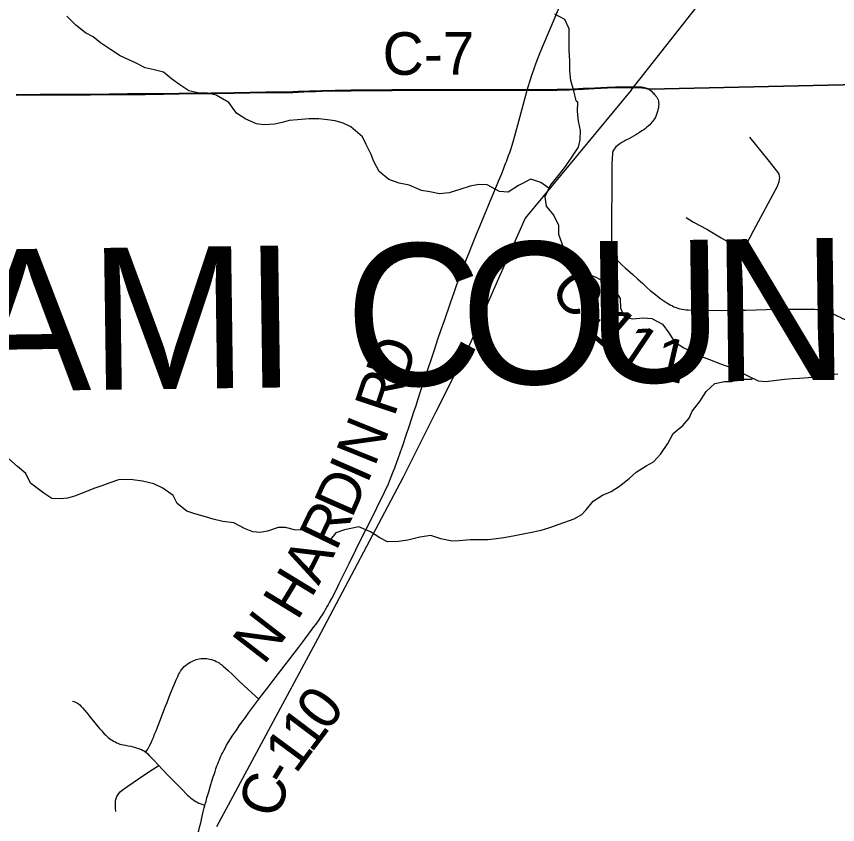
# Model space of a CAD drawing. Extents: x -87 to 2145, y -2128 to 440.
# Drawn here: x 904.9 to 905.995, y 242.8 to 243.878 of the extents above; entities that cross this region are included whole.
import ezdxf

# ---------------------------------------------------------------- set-up
doc = ezdxf.new("R2010")
doc.units = 0
for name, color, linetype in [('GM_X_County_Road', 7, 'Continuous'), ('GM_X_County_Road_Text', 7, 'Continuous'), ('GM_X_County_Text', 7, 'Continuous'), ('GM_X_Minor_River', 7, 'Continuous'), ('GM_X_Rail_Line', 7, 'Continuous'), ('GM_X_Township_Road', 7, 'Continuous'), ('GM_X_Township_Text', 7, 'Continuous'), ('SH_Cut_Line', 7, 'Continuous')]:
    doc.layers.add(name, color=color, linetype=linetype)

msp = doc.modelspace()

# ---------------------------------------------------------------- linework, layer by layer
at = {"layer": 'GM_X_County_Road'}
for points in [[(905.5809, 243.7797), (905.5868, 243.7986), (905.5931, 243.8162), (905.5985, 243.8301), (905.6094, 243.8564), (905.616, 243.8719), (905.6238, 243.8901)], [(904.8996, 243.7732), (904.9319, 243.7734), (904.9555, 243.7734), (904.9773, 243.7734), (904.9984, 243.7736), (905.0239, 243.7739), (905.0481, 243.7741), (905.0717, 243.7742), (905.0959, 243.7745), (905.117, 243.7747), (905.1592, 243.7753), (905.1903, 243.7756), (905.2326, 243.7765), (905.2493, 243.7766), (905.2593, 243.7767), (905.2686, 243.7769), (905.2761, 243.7772), (905.2909, 243.7778), (905.299, 243.7781), (905.3071, 243.7783), (905.3251, 243.7787), (905.3462, 243.7791), (905.3685, 243.7794), (905.3759, 243.7794), (905.3815, 243.7794), (905.3871, 243.7794), (905.4008, 243.7795), (905.4219, 243.7796), (905.4424, 243.7796), (905.4567, 243.7796), (905.4834, 243.7797), (905.5014, 243.7797), (905.5089, 243.7797), (905.5275, 243.7798), (905.5455, 243.7799), (905.5809, 243.7797)], [(905.4044, 243.2757), (905.4074, 243.2834), (905.4139, 243.3022), (905.4155, 243.3069), (905.4197, 243.3193), (905.4235, 243.3311), (905.4304, 243.3517), (905.4323, 243.3576), (905.4356, 243.3677), (905.4384, 243.3765), (905.4436, 243.3924), (905.4454, 243.3978), (905.4568, 243.4319), (905.4624, 243.449), (905.4659, 243.459), (905.4707, 243.4724), (905.4787, 243.496), (905.4841, 243.5113), (905.4859, 243.5164), (905.4873, 243.5205), (905.4888, 243.5247), (905.4898, 243.5277), (905.4909, 243.5308), (905.4926, 243.5353), (905.4943, 243.5398), (905.4962, 243.5447), (905.4981, 243.5496), (905.5007, 243.5558), (905.5032, 243.5619), (905.5082, 243.5741), (905.5135, 243.5875), (905.5183, 243.5991), (905.5246, 243.6145), (905.5289, 243.6251), (905.5317, 243.6318), (905.5355, 243.641), (905.5409, 243.6537), (905.5428, 243.6582), (905.5445, 243.6624), (905.547, 243.6685), (905.5493, 243.6743), (905.5514, 243.6795), (905.5527, 243.6828), (905.5538, 243.6856), (905.5549, 243.6885), (905.5563, 243.6926), (905.5577, 243.6965), (905.559, 243.7004), (905.5609, 243.7063), (905.5632, 243.7141), (905.5711, 243.7433), (905.5809, 243.7797)], [(905.5809, 243.7797), (905.6212, 243.7799), (905.6374, 243.7803), (905.6559, 243.7813), (905.6708, 243.782), (905.6881, 243.7828), (905.6993, 243.7832), (905.7104, 243.7835), (905.7203, 243.7835), (905.7227, 243.7835), (905.7294, 243.7834), (905.7338, 243.7831), (905.7381, 243.7825), (905.7414, 243.7815), (905.7443, 243.7805)], [(905.7443, 243.7805), (905.7467, 243.7783), (905.7483, 243.7767), (905.7494, 243.7757), (905.7505, 243.7746), (905.7516, 243.7734), (905.7528, 243.7719), (905.7539, 243.7703), (905.7547, 243.7687), (905.7555, 243.7668), (905.7561, 243.765), (905.7562, 243.7632), (905.7564, 243.761), (905.7563, 243.7586), (905.756, 243.7564), (905.7554, 243.7536), (905.7548, 243.7513), (905.754, 243.7485), (905.753, 243.7459), (905.7521, 243.7439), (905.7508, 243.7416), (905.7496, 243.7398), (905.7485, 243.7383), (905.7474, 243.7369), (905.7459, 243.7351), (905.7444, 243.7336), (905.7429, 243.732), (905.7407, 243.7302), (905.7387, 243.7287), (905.7364, 243.7269), (905.734, 243.7254), (905.7308, 243.7234), (905.728, 243.7217), (905.7257, 243.7203), (905.7227, 243.7185), (905.7197, 243.7168), (905.7165, 243.7149), (905.7128, 243.7129), (905.7099, 243.7113), (905.7074, 243.7099), (905.7046, 243.7082), (905.7027, 243.7069), (905.7011, 243.7056), (905.6994, 243.7041), (905.6982, 243.7028), (905.697, 243.7011), (905.6961, 243.6996), (905.6953, 243.6982), (905.6948, 243.6963), (905.6946, 243.6944), (905.6943, 243.6892), (905.6939, 243.6811), (905.694, 243.6727), (905.694, 243.6492), (905.6934, 243.609), (905.6933, 243.5982), (905.6933, 243.5903), (905.6934, 243.5836), (905.6934, 243.5795), (905.6935, 243.5753), (905.6939, 243.5707), (905.6943, 243.5672), (905.6948, 243.5639), (905.6957, 243.5609), (905.6966, 243.559), (905.6976, 243.5573), (905.6985, 243.5559), (905.6994, 243.5545), (905.7007, 243.5531), (905.7024, 243.5514), (905.7045, 243.5494), (905.7079, 243.5463), (905.7117, 243.5429), (905.7217, 243.5337), (905.7282, 243.5279), (905.7351, 243.5216), (905.7403, 243.5169), (905.7452, 243.5125), (905.7487, 243.5096), (905.752, 243.5069), (905.7551, 243.5045), (905.7594, 243.5014), (905.7633, 243.4988), (905.7674, 243.4962), (905.7719, 243.4934), (905.7747, 243.4919), (905.7768, 243.4908), (905.7796, 243.4896), (905.7819, 243.4888), (905.7848, 243.488), (905.7877, 243.4874), (905.7902, 243.487), (905.793, 243.4867), (905.7957, 243.4865), (905.8017, 243.4863), (905.8087, 243.4861), (905.8408, 243.4857), (905.8587, 243.4861)], [(905.8587, 243.4861), (905.8725, 243.4863), (905.9135, 243.4875), (905.9458, 243.4877), (905.9539, 243.4877), (905.9597, 243.4876), (905.9641, 243.4875), (905.9673, 243.4872), (905.9701, 243.4869), (905.9727, 243.4865), (905.9753, 243.4859), (905.9779, 243.4852), (905.9809, 243.4843), (905.984, 243.4832), (905.9876, 243.4816), (905.9909, 243.4802), (905.9943, 243.4786), (905.9983, 243.4768), (906.0016, 243.4753), (906.0052, 243.4738), (906.0086, 243.4726), (906.0118, 243.4715), (906.0149, 243.4708), (906.0184, 243.47)], [(905.2231, 242.9671), (905.227, 242.9722), (905.2354, 242.9831), (905.245, 242.9956), (905.2765, 243.0364), (905.2847, 243.0473), (905.2942, 243.0604), (905.2966, 243.0635), (905.2994, 243.0673), (905.3034, 243.0728), (905.306, 243.0767), (905.308, 243.0798), (905.3102, 243.0834), (905.3122, 243.0867), (905.3139, 243.0897), (905.3156, 243.0927), (905.3176, 243.0963), (905.3204, 243.1016), (905.3265, 243.1135), (905.3304, 243.1213), (905.3434, 243.1481), (905.3525, 243.1665), (905.3602, 243.1821), (905.3714, 243.2043), (905.3807, 243.2225), (905.3907, 243.2432), (905.3959, 243.2545), (905.3989, 243.2614), (905.4029, 243.2718), (905.4044, 243.2757)], [(905.1513, 242.8253), (905.1517, 242.8269), (905.1529, 242.831), (905.154, 242.8352), (905.1552, 242.8395), (905.1564, 242.8436), (905.1578, 242.8483), (905.1592, 242.853), (905.1606, 242.8575), (905.1624, 242.8634), (905.1635, 242.8667), (905.1648, 242.8706), (905.1659, 242.8741), (905.1673, 242.8781), (905.1683, 242.881), (905.1693, 242.8835), (905.1705, 242.8862), (905.1715, 242.8886), (905.1725, 242.8908), (905.1738, 242.8935), (905.175, 242.8961), (905.1764, 242.8987), (905.1781, 242.9017), (905.1802, 242.9055), (905.1824, 242.9092), (905.1855, 242.9142), (905.1886, 242.9189), (905.1911, 242.9228), (905.1941, 242.9272), (905.197, 242.9316), (905.2006, 242.9365), (905.2052, 242.9428), (905.2099, 242.9492), (905.2178, 242.9601), (905.2231, 242.9671)], [(905.1367, 242.7678), (905.1392, 242.7769), (905.1406, 242.7824), (905.1418, 242.7871), (905.143, 242.7919), (905.1444, 242.7974), (905.1456, 242.8022), (905.1466, 242.8065), (905.1477, 242.8108), (905.1491, 242.8167), (905.1504, 242.822), (905.1513, 242.8253)]]:
    msp.add_lwpolyline(points, dxfattribs=at)
at = {"layer": 'GM_X_Minor_River'}
for points in [[(905.1831, 243.7635), (905.1662, 243.7731), (905.1548, 243.7756), (905.1419, 243.7763), (905.1298, 243.7788), (905.1178, 243.7867), (905.1065, 243.795), (905.0961, 243.8039), (905.0836, 243.8069), (905.0715, 243.8098), (905.0587, 243.8162), (905.0489, 243.8206), (905.0383, 243.8254), (905.0252, 243.834), (905.0121, 243.8431), (905.0023, 243.8509), (904.9918, 243.8565), (904.9791, 243.8666), (904.9672, 243.8787)], [(905.6465, 243.7655), (905.6433, 243.7791), (905.6391, 243.7929), (905.6378, 243.8055), (905.6377, 243.8184), (905.6372, 243.8333), (905.6368, 243.8486), (905.6371, 243.8615), (905.6313, 243.8742), (905.6177, 243.881)], [(905.61, 243.6492), (905.5994, 243.6567), (905.5858, 243.6609), (905.5696, 243.6524), (905.5557, 243.6436), (905.5443, 243.6446), (905.5277, 243.6534), (905.5167, 243.654), (905.5052, 243.6519), (905.4914, 243.6473), (905.4769, 243.643), (905.4639, 243.6414), (905.451, 243.644), (905.44, 243.6458), (905.4238, 243.653), (905.4105, 243.6559), (905.3965, 243.6608), (905.3834, 243.6714), (905.3765, 243.6845), (905.3729, 243.6941), (905.3663, 243.7072), (905.3612, 243.7176), (905.3459, 243.7309), (905.3357, 243.7357), (905.3251, 243.739), (905.3145, 243.7404), (905.3031, 243.7414), (905.2897, 243.7417), (905.2745, 243.7401), (905.2638, 243.7392), (905.2542, 243.7368), (905.2442, 243.7343), (905.2298, 243.7335), (905.2199, 243.7349), (905.2059, 243.7413), (905.1932, 243.7492), (905.1831, 243.7635)], [(905.6465, 243.7655), (905.6482, 243.7643), (905.6476, 243.7514), (905.6492, 243.7384), (905.6516, 243.7261), (905.6513, 243.7135), (905.6488, 243.7037), (905.6401, 243.6902), (905.6315, 243.6778), (905.6217, 243.6654), (905.6119, 243.6534), (905.6047, 243.6376), (905.6063, 243.6249), (905.6167, 243.6125), (905.6226, 243.5998), (905.6227, 243.5876), (905.6274, 243.5753), (905.6317, 243.563), (905.6394, 243.551), (905.6513, 243.5386)], [(905.6513, 243.5386), (905.6716, 243.5307), (905.6852, 243.5237), (905.6973, 243.514), (905.7051, 243.5018), (905.7054, 243.4888), (905.7109, 243.477), (905.7219, 243.4746), (905.7356, 243.4759), (905.7474, 243.475), (905.7614, 243.4676), (905.77, 243.4561), (905.7775, 243.4439), (905.7899, 243.4361), (905.7998, 243.4314), (905.8134, 243.4244), (905.824, 243.4205), (905.8387, 243.4146), (905.8539, 243.4091), (905.8652, 243.4037), (905.8754, 243.3986), (905.889, 243.392), (905.8993, 243.3911), (905.9137, 243.3928), (905.9244, 243.3942), (905.9347, 243.3949), (905.9442, 243.3955), (905.9556, 243.3962), (905.9689, 243.3972), (905.9822, 243.3997), (905.9955, 243.4014)], [(905.6536, 243.2129), (905.6598, 243.2197), (905.6691, 243.2313), (905.6813, 243.2392), (905.6928, 243.244), (905.7043, 243.2515), (905.7169, 243.2616), (905.7265, 243.2699), (905.7395, 243.2784), (905.7495, 243.2837), (905.7591, 243.2946), (905.7684, 243.3082), (905.7757, 243.3214), (905.7884, 243.3323), (905.7972, 243.3421), (905.8012, 243.3515), (905.8112, 243.3643), (905.8197, 243.3776), (905.8312, 243.3885), (905.8442, 243.391), (905.8537, 243.3912), (905.8666, 243.3941), (905.8811, 243.394)], [(905.6536, 243.2129), (905.6433, 243.2073), (905.6233, 243.2002), (905.6107, 243.1959), (905.5992, 243.1923), (905.5896, 243.1899), (905.5777, 243.1875), (905.5624, 243.1847), (905.5498, 243.1824), (905.5403, 243.181), (905.5288, 243.1798), (905.5185, 243.1796), (905.5048, 243.1795), (905.4903, 243.1783), (905.4808, 243.1778), (905.466, 243.1812), (905.4524, 243.1853), (905.4379, 243.1833), (905.4218, 243.1791), (905.4092, 243.1775), (905.3947, 243.177), (905.3845, 243.1822), (905.3721, 243.1905), (905.3563, 243.1969), (905.3375, 243.1931), (905.326, 243.1892), (905.3182, 243.1795), (905.3049, 243.1817), (905.2933, 243.1903), (905.2831, 243.1928), (905.2705, 243.1931), (905.2588, 243.196), (905.2489, 243.1963), (905.2347, 243.1913), (905.2247, 243.1896), (905.2152, 243.1905), (905.2039, 243.195), (905.1896, 243.2022), (905.1751, 243.204), (905.1623, 243.2073), (905.1521, 243.2106), (905.138, 243.2144), (905.1271, 243.218), (905.1144, 243.2282), (905.1089, 243.239), (905.095, 243.2488), (905.0833, 243.2544), (905.0682, 243.2578), (905.0552, 243.2596), (905.0457, 243.2602), (905.0362, 243.2597), (905.0243, 243.2557), (905.0136, 243.2518), (905.0032, 243.2482), (904.9909, 243.2432), (904.9774, 243.2378), (904.9679, 243.2353), (904.9583, 243.2344), (904.9469, 243.235), (904.9364, 243.2421), (904.9188, 243.2555), (904.9122, 243.2682), (904.9014, 243.2776), (904.8898, 243.2877)]]:
    msp.add_lwpolyline(points, dxfattribs=at)
at = {"layer": 'GM_X_Rail_Line'}
for points in [[(905.7197, 243.78), (905.8467, 243.9418), (905.9067, 244.0123), (905.9593, 244.0583), (906.3124, 244.3103), (906.3342, 244.3393), (906.3431, 244.3841), (906.3496, 244.5191), (906.3821, 244.79), (906.4076, 245.0369), (906.4158, 245.0627), (906.4455, 245.1261), (906.4912, 245.2383)], [(905.7197, 243.78), (905.5784, 243.6091), (905.5361, 243.5135), (905.5045, 243.4409), (905.4593, 243.3505), (905.4154, 243.2623), (905.3019, 243.0482), (905.1668, 242.7965)]]:
    msp.add_lwpolyline(points, dxfattribs=at)
at = {"layer": 'GM_X_Township_Road'}
for points in [[(905.8587, 243.4861), (905.8587, 243.488), (905.8586, 243.4965), (905.8588, 243.5014), (905.8589, 243.508), (905.8576, 243.5237), (905.8571, 243.5319), (905.857, 243.5386), (905.8578, 243.5442), (905.859, 243.5468), (905.8615, 243.5516), (905.8692, 243.566), (905.8835, 243.5928), (905.915, 243.6519), (905.9172, 243.6577), (905.9177, 243.6607), (905.9178, 243.6631), (905.9175, 243.6651), (905.917, 243.6675), (905.9158, 243.67), (905.9025, 243.687), (905.8781, 243.7169)], [(905.7931, 243.6099), (905.8028, 243.6038), (905.8205, 243.5941), (905.8399, 243.5827), (905.866, 243.5678), (905.8692, 243.566)], [(905.0723, 242.8964), (905.0738, 242.8988), (905.075, 242.9005), (905.076, 242.9022), (905.0778, 242.9056), (905.0794, 242.9088), (905.0809, 242.9122), (905.0825, 242.916), (905.0842, 242.9203), (905.086, 242.925), (905.0888, 242.9319), (905.0934, 242.9436), (905.0979, 242.9554), (905.1007, 242.9626), (905.1037, 242.97), (905.1064, 242.9768), (905.1085, 242.9821), (905.1111, 242.9884), (905.113, 242.9929), (905.115, 242.9975), (905.1162, 242.9999), (905.1173, 243.002), (905.1186, 243.0044), (905.12, 243.0063), (905.1216, 243.0083), (905.1237, 243.0106), (905.1255, 243.0122), (905.1274, 243.0136), (905.1298, 243.0153), (905.1316, 243.0164), (905.1336, 243.0175), (905.1357, 243.0184), (905.1376, 243.0192), (905.1397, 243.02), (905.1419, 243.0206), (905.1435, 243.021), (905.1457, 243.0213), (905.1477, 243.0215), (905.1495, 243.0215), (905.1515, 243.0215), (905.154, 243.0212), (905.1556, 243.021), (905.1578, 243.0206), (905.1602, 243.02), (905.1625, 243.0192), (905.1644, 243.0185), (905.1664, 243.0175), (905.1684, 243.0165), (905.1701, 243.0154), (905.1721, 243.014), (905.1737, 243.0127), (905.1755, 243.0113), (905.1786, 243.0084), (905.1822, 243.0052), (905.1879, 242.9998), (905.1966, 242.9915), (905.2091, 242.9801), (905.2231, 242.9671)], [(904.9747, 242.9646), (904.9768, 242.9639), (904.9787, 242.963), (904.9805, 242.9621), (904.9821, 242.9611), (904.9842, 242.9594), (904.9862, 242.9575), (904.9879, 242.9556), (904.991, 242.9518), (904.994, 242.9483), (904.9967, 242.945), (905.0005, 242.9405), (905.0046, 242.9356), (905.0081, 242.9312), (905.0108, 242.9279), (905.0136, 242.9247), (905.0152, 242.9229), (905.017, 242.9209), (905.019, 242.919), (905.0205, 242.9175), (905.0222, 242.916), (905.024, 242.9146), (905.0259, 242.9133), (905.0277, 242.9122), (905.0295, 242.9112), (905.0315, 242.9101), (905.0336, 242.909), (905.0358, 242.9081), (905.0379, 242.9072), (905.0402, 242.9066), (905.0427, 242.9061), (905.0453, 242.9056), (905.0488, 242.9049), (905.0526, 242.9042), (905.0557, 242.9035), (905.0587, 242.9026), (905.0609, 242.9019), (905.0629, 242.9012), (905.0648, 242.9005), (905.0668, 242.8997), (905.0689, 242.8986), (905.0705, 242.8976), (905.0723, 242.8964)], [(905.0723, 242.8964), (905.0749, 242.8941), (905.0769, 242.8921), (905.079, 242.8898), (905.0821, 242.8867), (905.0896, 242.8786)], [(905.0325, 242.8172), (905.032, 242.8218), (905.0318, 242.8255), (905.0319, 242.8282), (905.0322, 242.8311), (905.0325, 242.833), (905.0329, 242.8345), (905.0334, 242.8358), (905.0339, 242.8372), (905.0346, 242.8385), (905.0355, 242.8399), (905.0364, 242.8413), (905.0384, 242.8436), (905.0409, 242.8456), (905.0485, 242.8509), (905.0628, 242.8606), (905.0779, 242.8708), (905.0896, 242.8786)], [(905.0896, 242.8786), (905.0937, 242.8743), (905.1043, 242.8632), (905.1108, 242.8566), (905.1198, 242.8473), (905.1275, 242.8396), (905.1305, 242.8369), (905.1326, 242.8351), (905.1345, 242.8336), (905.1368, 242.832), (905.1389, 242.8307), (905.1407, 242.8296), (905.143, 242.8284), (905.1456, 242.8272), (905.1485, 242.8263), (905.1513, 242.8253)]]:
    msp.add_lwpolyline(points, dxfattribs=at)
at = {"layer": 'GM_X_Township_Text'}
for points in [[(904.8994, 243.7737), (904.9317, 243.7739), (904.9553, 243.7739), (904.977, 243.7739), (904.9981, 243.7741), (905.0236, 243.7744), (905.0478, 243.7747), (905.0714, 243.7747), (905.0957, 243.775), (905.1168, 243.7753), (905.159, 243.7758), (905.1901, 243.7762), (905.2323, 243.7771), (905.2491, 243.7772), (905.259, 243.7772), (905.2684, 243.7775), (905.2758, 243.7778), (905.2907, 243.7783), (905.2988, 243.7786), (905.3068, 243.7788), (905.3248, 243.7792), (905.3459, 243.7796), (905.3683, 243.7799), (905.3757, 243.7799), (905.3813, 243.78), (905.3869, 243.78), (905.4005, 243.7801), (905.4217, 243.7801), (905.4422, 243.7801), (905.4565, 243.7802), (905.4832, 243.7803), (905.5012, 243.7802), (905.5086, 243.7802), (905.5272, 243.7804), (905.5452, 243.7804), (905.5807, 243.7803), (905.621, 243.7805), (905.6371, 243.7808), (905.6557, 243.7819), (905.6706, 243.7826), (905.6879, 243.7833), (905.699, 243.7837), (905.7102, 243.784), (905.7201, 243.784), (905.7225, 243.784), (905.7291, 243.784), (905.7336, 243.7836), (905.7378, 243.783), (905.7411, 243.782), (905.7441, 243.781), (906.5384, 243.799)], [(906.5384, 243.799), (905.7441, 243.781), (905.7411, 243.782), (905.7378, 243.783), (905.7336, 243.7836), (905.7291, 243.784), (905.7225, 243.784), (905.7201, 243.784), (905.7102, 243.784), (905.699, 243.7837), (905.6879, 243.7833), (905.6706, 243.7826), (905.6557, 243.7819), (905.6371, 243.7808), (905.621, 243.7805), (905.5807, 243.7803), (905.5452, 243.7804), (905.5272, 243.7804), (905.5086, 243.7802), (905.5012, 243.7802), (905.4832, 243.7803), (905.4565, 243.7802), (905.4422, 243.7801), (905.4217, 243.7801), (905.4005, 243.7801), (905.3869, 243.78), (905.3813, 243.78), (905.3757, 243.7799), (905.3683, 243.7799), (905.3459, 243.7796), (905.3248, 243.7792), (905.3068, 243.7788), (905.2988, 243.7786), (905.2907, 243.7783), (905.2758, 243.7778), (905.2684, 243.7775), (905.259, 243.7772), (905.2491, 243.7772), (905.2323, 243.7771), (905.1901, 243.7762), (905.159, 243.7758), (905.1168, 243.7753), (905.0957, 243.775), (905.0714, 243.7747), (905.0478, 243.7747), (905.0236, 243.7744), (904.9981, 243.7741), (904.977, 243.7739), (904.9553, 243.7739), (904.9317, 243.7739), (904.8994, 243.7737)]]:
    msp.add_lwpolyline(points, dxfattribs=at)
at = {"layer": 'SH_Cut_Line'}
for points in [[(904.8994, 243.7737), (904.9317, 243.7739), (904.9553, 243.7739), (904.977, 243.7739), (904.9981, 243.7741), (905.0236, 243.7744), (905.0478, 243.7747), (905.0714, 243.7747), (905.0957, 243.775), (905.1168, 243.7753), (905.159, 243.7758), (905.1901, 243.7762), (905.2323, 243.7771), (905.2491, 243.7772), (905.259, 243.7772), (905.2684, 243.7775), (905.2758, 243.7778), (905.2907, 243.7783), (905.2988, 243.7786), (905.3068, 243.7788), (905.3248, 243.7792), (905.3459, 243.7796), (905.3683, 243.7799), (905.3757, 243.7799), (905.3813, 243.78), (905.3869, 243.78), (905.4005, 243.7801), (905.4217, 243.7801), (905.4422, 243.7801), (905.4565, 243.7802), (905.4832, 243.7803), (905.5012, 243.7802), (905.5086, 243.7802), (905.5272, 243.7804), (905.5452, 243.7804), (905.5807, 243.7803), (905.621, 243.7805), (905.6371, 243.7808), (905.6557, 243.7819), (905.6706, 243.7826), (905.6879, 243.7833), (905.699, 243.7837), (905.7102, 243.784), (905.7201, 243.784), (905.7225, 243.784), (905.7291, 243.784), (905.7336, 243.7836), (905.7378, 243.783), (905.7411, 243.782), (905.7441, 243.781), (906.5384, 243.799)], [(906.5384, 243.799), (905.7441, 243.781), (905.7411, 243.782), (905.7378, 243.783), (905.7336, 243.7836), (905.7291, 243.784), (905.7225, 243.784), (905.7201, 243.784), (905.7102, 243.784), (905.699, 243.7837), (905.6879, 243.7833), (905.6706, 243.7826), (905.6557, 243.7819), (905.6371, 243.7808), (905.621, 243.7805), (905.5807, 243.7803), (905.5452, 243.7804), (905.5272, 243.7804), (905.5086, 243.7802), (905.5012, 243.7802), (905.4832, 243.7803), (905.4565, 243.7802), (905.4422, 243.7801), (905.4217, 243.7801), (905.4005, 243.7801), (905.3869, 243.78), (905.3813, 243.78), (905.3757, 243.7799), (905.3683, 243.7799), (905.3459, 243.7796), (905.3248, 243.7792), (905.3068, 243.7788), (905.2988, 243.7786), (905.2907, 243.7783), (905.2758, 243.7778), (905.2684, 243.7775), (905.259, 243.7772), (905.2491, 243.7772), (905.2323, 243.7771), (905.1901, 243.7762), (905.159, 243.7758), (905.1168, 243.7753), (905.0957, 243.775), (905.0714, 243.7747), (905.0478, 243.7747), (905.0236, 243.7744), (904.9981, 243.7741), (904.977, 243.7739), (904.9553, 243.7739), (904.9317, 243.7739), (904.8994, 243.7737)]]:
    msp.add_lwpolyline(points, dxfattribs=at)

# ---------------------------------------------------------------- texts
at = {"layer": 'GM_X_County_Road_Text'}
for s, height, rotation, p in [('C-7', 0.05682, 0.2701, (905.3883, 243.8001)), ('C', 0.0568, 307.5888, (905.6093, 243.5144)), ('-', 0.0568, 318.9664, (905.6462, 243.4684)), ('1', 0.0568, 319.4634, (905.6642, 243.4527)), ('1', 0.0568, 326.0445, (905.6965, 243.4257)), ('D', 0.0568, 71.6709, (905.4185, 243.387)), ('1', 0.0568, 346.8588, (905.7461, 243.3972)), ('R', 0.0568, 71.4422, (905.4036, 243.3425)), ('N', 0.0568, 67.9407, (905.3775, 243.2761)), ('I', 0.0568, 66.3023, (905.3675, 243.2531)), ('D', 0.0568, 66.0622, (905.3471, 243.2072)), ('R', 0.0568, 64.3409, (905.3261, 243.1634)), ('A', 0.0568, 63.1617, (905.3029, 243.1177)), ('H', 0.0568, 58.5996, (905.2745, 243.0707)), ('N', 0.0568, 52.1509, (905.2295, 243.0113)), ('0', 0.0568, 52.9927, (905.3142, 242.9221)), ('1', 0.0568, 53.0635, (905.2932, 242.8941)), ('1', 0.0568, 53.5319, (905.2724, 242.8661)), ('-', 0.0568, 58.8502, (905.2611, 242.8473)), ('C', 0.0568, 73.2574, (905.2492, 242.806))]:
    msp.add_text(s, height=height, rotation=rotation, dxfattribs=at).set_placement(p)
at = {"layer": 'GM_X_County_Text'}
for s, rotation, p in [('C', 0.7904, (905.3395, 243.3843)), ('O', 0.7906, (905.4936, 243.3864)), ('U', 0.7913, (905.6611, 243.3887)), ('N', 0.7906, (905.8286, 243.391)), ('A', 0.7624, (904.8311, 243.3774)), ('M', 0.7867, (904.9986, 243.3796)), ('I', 0.7941, (905.2045, 243.3824))]:
    msp.add_text(s, height=0.1894, rotation=rotation, dxfattribs=at).set_placement(p)

doc.saveas('drawing.dxf')
